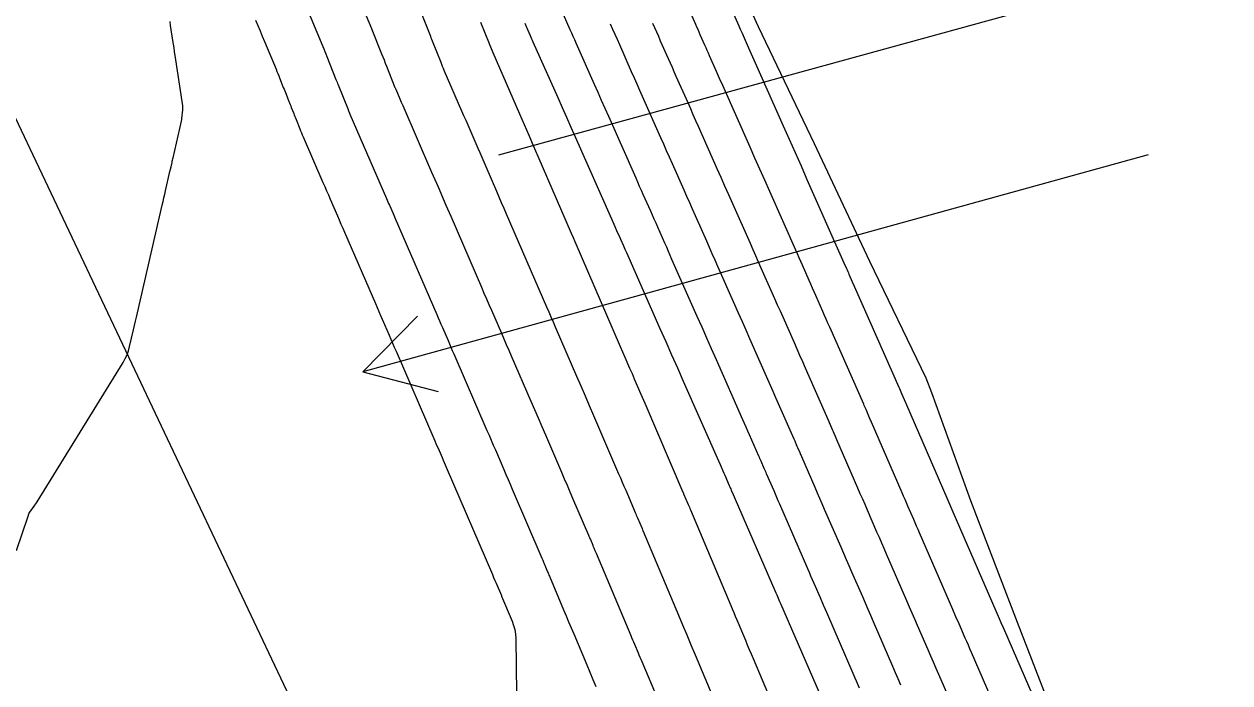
# Model space of a CAD drawing. Extents: x 954385 to 988206, y 1868364 to 1924553.
# Drawn here: x 955170.6 to 955263.4, y 1923728.3 to 1923779 of the extents above; entities that cross this region are included whole.
import ezdxf

# ---------------------------------------------------------------- set-up
doc = ezdxf.new("R2010")
doc.units = 0
for name, color, linetype in [('24', 7, 'Continuous'), ('26', 7, 'Continuous'), ('6', 7, 'Continuous'), ('7', 7, 'Continuous'), ('Default', 7, 'Continuous')]:
    doc.layers.add(name, color=color, linetype=linetype)

msp = doc.modelspace()

# ---------------------------------------------------------------- linework, layer by layer
at = {"layer": '24'}
msp.add_lwpolyline([(955104.005, 1923782.819), (955192.008, 1923824.505), (955192.062, 1923824.519), (955206.476, 1923824.376), (955210.91, 1923815.411), (955214.879, 1923806.226), (955218.944, 1923797.086), (955222.011, 1923790.296), (955222.998, 1923787.942), (955223.908, 1923785.772), (955227.102, 1923778.82), (955231.418, 1923769.799), (955235.654, 1923760.741), (955240.017, 1923751.743), (955240.43, 1923750.611), (955243.447, 1923742.302), (955247.045, 1923732.941), (955250.646, 1923723.582)], dxfattribs=at)
at = {"layer": '26'}
for points in [[(955207.131, 1923768.928), (955310.513, 1923797.351), (955306.298, 1923793.081), (955310.513, 1923797.351), (955304.708, 1923798.866)], [(955257.131, 1923768.928), (955196.647, 1923752.213), (955200.856, 1923756.489), (955196.647, 1923752.213), (955202.455, 1923750.705)]]:
    msp.add_lwpolyline(points, dxfattribs=at)
at = {"layer": '6'}
for points in [[(955195.3, 1923783.503), (955197.32, 1923778.645), (955197.328, 1923778.626), (955197.335, 1923778.607), (955197.343, 1923778.587), (955197.351, 1923778.568), (955198.093, 1923776.711), (955198.188, 1923776.472), (955198.283, 1923776.234), (955198.378, 1923775.996), (955198.473, 1923775.758), (955199.127, 1923774.118), (955199.141, 1923774.082), (955199.156, 1923774.047), (955199.17, 1923774.012), (955199.185, 1923773.977), (955199.501, 1923773.248), (955199.616, 1923772.982), (955199.732, 1923772.716), (955201.951, 1923767.589), (955202.073, 1923767.306), (955202.196, 1923767.023), (955202.318, 1923766.74), (955202.441, 1923766.457), (955203.053, 1923765.042), (955203.421, 1923764.194), (955205.791, 1923758.723), (955205.982, 1923758.282), (955206.173, 1923757.841), (955206.364, 1923757.4), (955206.555, 1923756.959), (955207.319, 1923755.196), (955207.51, 1923754.756), (955207.701, 1923754.315), (955207.892, 1923753.874), (955208.083, 1923753.433), (955209.589, 1923749.955), (955209.869, 1923749.308), (955210.149, 1923748.66), (955210.428, 1923748.012), (955210.707, 1923747.364), (955211.947, 1923744.477), (955212.162, 1923743.976), (955212.377, 1923743.475), (955212.593, 1923742.973), (955212.808, 1923742.472), (955214.024, 1923739.641), (955214.061, 1923739.553), (955214.099, 1923739.465), (955214.136, 1923739.377), (955214.173, 1923739.289), (955214.353, 1923738.861), (955214.374, 1923738.811), (955214.395, 1923738.761), (955214.417, 1923738.71), (955214.438, 1923738.66), (955214.523, 1923738.459), (955214.565, 1923738.358), (955214.607, 1923738.258), (955217.282, 1923731.906), (955217.352, 1923731.739), (955217.422, 1923731.573), (955217.493, 1923731.406), (955217.563, 1923731.24), (955217.843, 1923730.574), (955217.913, 1923730.407), (955217.984, 1923730.241), (955218.054, 1923730.074), (955218.124, 1923729.908), (955219.381, 1923726.921)], [(955215.703, 1923779.011), (955215.879, 1923778.615), (955216.054, 1923778.219), (955216.23, 1923777.823), (955216.405, 1923777.427), (955217.326, 1923775.347), (955217.538, 1923774.869), (955217.75, 1923774.39), (955217.962, 1923773.912), (955218.174, 1923773.433), (955219.576, 1923770.27), (955219.799, 1923769.767), (955220.021, 1923769.265), (955220.244, 1923768.762), (955220.467, 1923768.26), (955221.369, 1923766.224), (955221.586, 1923765.734), (955221.803, 1923765.245), (955222.02, 1923764.756), (955222.236, 1923764.266), (955223.104, 1923762.309), (955223.32, 1923761.819), (955223.537, 1923761.33), (955223.754, 1923760.841), (955223.971, 1923760.351), (955225.276, 1923757.407), (955225.565, 1923756.753), (955225.855, 1923756.099), (955226.143, 1923755.445), (955226.432, 1923754.79), (955227.812, 1923751.655), (955228.02, 1923751.184), (955228.227, 1923750.713), (955228.435, 1923750.242), (955228.642, 1923749.771), (955229.838, 1923747.056), (955229.863, 1923747), (955229.887, 1923746.944), (955229.911, 1923746.889), (955229.936, 1923746.833), (955230.032, 1923746.61), (955230.081, 1923746.498), (955230.129, 1923746.387), (955230.294, 1923746.007), (955230.33, 1923745.925), (955230.366, 1923745.843), (955230.401, 1923745.762), (955230.437, 1923745.68), (955231.459, 1923743.323), (955231.642, 1923742.903), (955231.824, 1923742.483), (955232.006, 1923742.063), (955232.188, 1923741.643), (955233.457, 1923738.722), (955233.664, 1923738.244), (955233.872, 1923737.767), (955234.079, 1923737.289), (955234.286, 1923736.811), (955235.116, 1923734.899), (955235.323, 1923734.421), (955235.531, 1923733.943), (955235.738, 1923733.466), (955235.945, 1923732.988), (955237.441, 1923729.541), (955237.648, 1923729.064), (955237.855, 1923728.588), (955238.061, 1923728.111)]]:
    msp.add_lwpolyline(points, dxfattribs=at)
at = {"layer": '7'}
for points in [[(955222.799, 1923785.204), (955225.609, 1923778.866), (955225.664, 1923778.742), (955225.719, 1923778.617), (955225.857, 1923778.306), (955225.94, 1923778.119), (955226.18, 1923777.576), (955226.254, 1923777.409), (955229.023, 1923771.162), (955229.48, 1923770.13), (955229.937, 1923769.098), (955230.395, 1923768.066), (955230.852, 1923767.034), (955233.497, 1923761.063), (955233.595, 1923760.841), (955233.694, 1923760.619), (955233.891, 1923760.175), (955233.94, 1923760.063), (955233.989, 1923759.952), (955234.038, 1923759.841), (955234.087, 1923759.73), (955234.342, 1923759.152), (955234.493, 1923758.809), (955237.914, 1923751.041), (955237.968, 1923750.919), (955238.021, 1923750.798), (955238.074, 1923750.676), (955238.127, 1923750.554), (955238.431, 1923749.854), (955238.459, 1923749.791), (955238.506, 1923749.681), (955238.513, 1923749.665), (955241.619, 1923742.507), (955241.696, 1923742.329), (955241.773, 1923742.152), (955241.928, 1923741.796), (955242.005, 1923741.619), (955242.082, 1923741.441), (955245.653, 1923733.21), (955245.787, 1923732.902), (955245.954, 1923732.517), (955246.055, 1923732.286), (955249.748, 1923723.776)], [(955190.927, 1923783.613), (955193.562, 1923777.278), (955193.641, 1923777.086), (955193.72, 1923776.894), (955193.798, 1923776.702), (955193.875, 1923776.509), (955194.585, 1923774.73), (955194.627, 1923774.626), (955194.668, 1923774.522), (955194.71, 1923774.418), (955194.751, 1923774.314), (955195.51, 1923772.411), (955195.534, 1923772.35), (955195.541, 1923772.335), (955195.547, 1923772.32), (955195.623, 1923772.145), (955195.658, 1923772.064), (955198.469, 1923765.571), (955198.525, 1923765.441), (955198.582, 1923765.311), (955198.638, 1923765.181), (955198.694, 1923765.05), (955198.976, 1923764.4), (955199.145, 1923764.01), (955202.34, 1923756.635), (955202.45, 1923756.382), (955202.559, 1923756.129), (955202.668, 1923755.877), (955202.778, 1923755.624), (955203.215, 1923754.614), (955203.324, 1923754.361), (955203.434, 1923754.108), (955203.543, 1923753.856), (955203.652, 1923753.603), (955206.209, 1923747.702), (955206.372, 1923747.325), (955206.535, 1923746.948), (955206.697, 1923746.571), (955206.859, 1923746.193), (955207.507, 1923744.684), (955207.67, 1923744.306), (955207.832, 1923743.929), (955207.994, 1923743.551), (955208.156, 1923743.174), (955210.436, 1923737.863), (955210.46, 1923737.808), (955210.484, 1923737.753), (955210.507, 1923737.697), (955210.531, 1923737.642), (955210.625, 1923737.42), (955210.648, 1923737.365), (955210.672, 1923737.309), (955210.695, 1923737.254), (955210.719, 1923737.198), (955210.881, 1923736.812), (955210.916, 1923736.729), (955210.951, 1923736.646), (955210.985, 1923736.564), (955211.02, 1923736.481), (955212.113, 1923733.885), (955212.307, 1923733.425), (955212.501, 1923732.965), (955212.695, 1923732.505), (955212.889, 1923732.045), (955213.902, 1923729.638), (955214.136, 1923729.083), (955214.369, 1923728.528), (955214.603, 1923727.974)], [(955246.141, 1923724.556), (955243.515, 1923730.607), (955243.396, 1923730.881), (955243.277, 1923731.156), (955243.158, 1923731.43), (955243.038, 1923731.705), (955242.562, 1923732.803), (955242.324, 1923733.352), (955242.086, 1923733.901), (955239.516, 1923739.823), (955239.405, 1923740.079), (955239.294, 1923740.335), (955239.183, 1923740.59), (955239.072, 1923740.846), (955238.628, 1923741.869), (955238.516, 1923742.125), (955238.405, 1923742.381), (955238.294, 1923742.636), (955238.183, 1923742.892), (955235.821, 1923748.337), (955235.788, 1923748.412), (955235.755, 1923748.488), (955235.673, 1923748.676), (955235.624, 1923748.79), (955235.397, 1923749.313), (955235.353, 1923749.413), (955235.31, 1923749.513), (955235.266, 1923749.613), (955235.222, 1923749.713), (955232.602, 1923755.661), (955232.47, 1923755.962), (955232.337, 1923756.263), (955232.205, 1923756.563), (955232.072, 1923756.864), (955231.535, 1923758.083), (955231.407, 1923758.376), (955231.278, 1923758.668), (955231.148, 1923758.96), (955231.019, 1923759.252), (955230.501, 1923760.42), (955230.372, 1923760.712), (955230.243, 1923761.004), (955230.113, 1923761.296), (955229.984, 1923761.588), (955227.98, 1923766.111), (955227.603, 1923766.962), (955227.226, 1923767.813), (955226.849, 1923768.665), (955226.472, 1923769.516), (955224.366, 1923774.267), (955224.127, 1923774.806), (955223.889, 1923775.344), (955223.351, 1923776.557), (955223.262, 1923776.758), (955223.173, 1923776.959), (955223.084, 1923777.16), (955222.995, 1923777.361), (955222.639, 1923778.165), (955222.55, 1923778.366), (955222.461, 1923778.568), (955222.372, 1923778.769), (955222.282, 1923778.97), (955220.125, 1923783.834)], [(955188.393, 1923779.304), (955188.564, 1923778.892), (955188.736, 1923778.48), (955188.907, 1923778.068), (955189.078, 1923777.656), (955189.97, 1923775.512), (955190.038, 1923775.347), (955190.106, 1923775.182), (955190.172, 1923775.017), (955190.239, 1923774.852), (955190.53, 1923774.121), (955190.582, 1923773.99), (955190.635, 1923773.859), (955190.687, 1923773.728), (955190.739, 1923773.597), (955190.961, 1923773.041), (955191.007, 1923772.926), (955191.054, 1923772.81), (955191.1, 1923772.694), (955191.146, 1923772.578), (955191.331, 1923772.115), (955191.377, 1923771.999), (955191.423, 1923771.883), (955191.469, 1923771.768), (955191.515, 1923771.652), (955191.799, 1923770.937), (955191.862, 1923770.779), (955191.926, 1923770.622), (955191.992, 1923770.466), (955192.059, 1923770.31), (955193.581, 1923766.799), (955193.72, 1923766.479), (955193.859, 1923766.159), (955193.997, 1923765.839), (955194.136, 1923765.519), (955194.69, 1923764.239), (955194.829, 1923763.919), (955194.967, 1923763.598), (955195.106, 1923763.278), (955195.245, 1923762.958), (955197.617, 1923757.482), (955197.75, 1923757.176), (955197.883, 1923756.87), (955198.015, 1923756.563), (955198.148, 1923756.257), (955198.679, 1923755.031), (955198.812, 1923754.724), (955198.945, 1923754.418), (955199.077, 1923754.111), (955199.21, 1923753.805), (955202.124, 1923747.071), (955202.203, 1923746.887), (955202.283, 1923746.703), (955202.362, 1923746.52), (955202.442, 1923746.336), (955202.76, 1923745.602), (955202.839, 1923745.419), (955202.919, 1923745.235), (955202.998, 1923745.051), (955203.077, 1923744.867), (955206.627, 1923736.598), (955206.723, 1923736.375), (955206.819, 1923736.151), (955206.843, 1923736.095), (955206.867, 1923736.04), (955206.891, 1923735.984), (955206.915, 1923735.928), (955207.318, 1923734.977), (955207.339, 1923734.926), (955208.146, 1923733.01), (955208.265, 1923732.686), (955208.351, 1923732.355), (955208.404, 1923732.017), (955208.425, 1923731.672), (955208.474, 1923727.401)], [(955201.08, 1923779.996), (955201.802, 1923778.186), (955201.85, 1923778.066), (955201.898, 1923777.947), (955201.946, 1923777.827), (955201.993, 1923777.708), (955202.648, 1923776.067), (955202.709, 1923775.914), (955202.772, 1923775.76), (955202.837, 1923775.608), (955202.902, 1923775.456), (955204.261, 1923772.315), (955204.416, 1923771.957), (955204.571, 1923771.599), (955204.726, 1923771.241), (955204.881, 1923770.883), (955205.5, 1923769.451), (955205.655, 1923769.093), (955205.81, 1923768.735), (955205.965, 1923768.377), (955206.12, 1923768.019), (955206.939, 1923766.128), (955207.127, 1923765.693), (955207.316, 1923765.259), (955207.504, 1923764.824), (955207.692, 1923764.39), (955210.796, 1923757.224), (955210.965, 1923756.835), (955211.133, 1923756.447), (955211.301, 1923756.059), (955211.469, 1923755.671), (955213.106, 1923751.891), (955213.435, 1923751.131), (955213.763, 1923750.372), (955214.09, 1923749.612), (955214.417, 1923748.851), (955216.344, 1923744.363), (955216.481, 1923744.045), (955216.618, 1923743.726), (955216.754, 1923743.407), (955216.891, 1923743.089), (955217.625, 1923741.381), (955217.668, 1923741.279), (955217.712, 1923741.177), (955217.755, 1923741.075), (955217.799, 1923740.972), (955218.149, 1923740.142), (955218.194, 1923740.035), (955218.21, 1923739.999), (955220.955, 1923733.483), (955221.277, 1923732.718), (955221.599, 1923731.953), (955221.921, 1923731.188), (955222.243, 1923730.423), (955224.686, 1923724.619)], [(955234.909, 1923727.844), (955232.377, 1923733.678), (955232.134, 1923734.239), (955231.891, 1923734.8), (955231.404, 1923735.922), (955231.282, 1923736.202), (955231.161, 1923736.482), (955231.039, 1923736.763), (955230.917, 1923737.043), (955228.753, 1923742.028), (955228.643, 1923742.281), (955228.533, 1923742.534), (955228.423, 1923742.787), (955228.313, 1923743.04), (955227.745, 1923744.351), (955227.699, 1923744.455), (955227.654, 1923744.559), (955227.609, 1923744.663), (955227.564, 1923744.767), (955227.322, 1923745.323), (955227.278, 1923745.424), (955227.205, 1923745.592), (955227.19, 1923745.626), (955227.176, 1923745.66), (955227.161, 1923745.694), (955227.146, 1923745.727), (955226.423, 1923747.369), (955226.298, 1923747.654), (955226.172, 1923747.939), (955226.047, 1923748.223), (955225.921, 1923748.508), (955223.88, 1923753.144), (955223.512, 1923753.979), (955223.143, 1923754.815), (955222.774, 1923755.65), (955222.404, 1923756.484), (955220.458, 1923760.876), (955220.321, 1923761.185), (955220.184, 1923761.493), (955220.048, 1923761.802), (955219.911, 1923762.11), (955219.365, 1923763.344), (955219.228, 1923763.652), (955219.091, 1923763.961), (955218.955, 1923764.269), (955218.818, 1923764.578), (955218.249, 1923765.861), (955218.109, 1923766.178), (955217.968, 1923766.495), (955217.828, 1923766.811), (955217.688, 1923767.128), (955215.586, 1923771.871), (955215.312, 1923772.488), (955215.039, 1923773.106), (955214.765, 1923773.723), (955214.492, 1923774.341), (955213.079, 1923777.53), (955212.965, 1923777.788), (955212.851, 1923778.045), (955212.737, 1923778.302), (955212.623, 1923778.559), (955212.106, 1923779.726)], [(955169.972, 1923738.456), (955170.885, 1923741.083), (955170.893, 1923741.108), (955170.902, 1923741.135), (955170.909, 1923741.161), (955170.917, 1923741.187), (955170.956, 1923741.333), (955170.958, 1923741.339), (955170.961, 1923741.345), (955170.964, 1923741.351), (955170.968, 1923741.357), (955170.99, 1923741.387), (955170.993, 1923741.389), (955170.996, 1923741.391), (955171.006, 1923741.397), (955171.006, 1923741.399), (955171.35, 1923741.874), (955171.406, 1923741.954), (955171.461, 1923742.035), (955171.515, 1923742.117), (955171.567, 1923742.199), (955178.198, 1923752.943), (955178.36, 1923753.232), (955178.497, 1923753.53), (955178.609, 1923753.839), (955178.696, 1923754.158), (955178.995, 1923755.455), (955179.07, 1923755.779), (955179.144, 1923756.103), (955179.219, 1923756.428), (955179.294, 1923756.752), (955181.209, 1923765.054), (955181.273, 1923765.331), (955181.337, 1923765.607), (955181.4, 1923765.884), (955181.463, 1923766.16), (955181.802, 1923767.643), (955181.882, 1923767.995), (955181.963, 1923768.347), (955181.983, 1923768.435), (955182.003, 1923768.523), (955182.023, 1923768.611), (955182.043, 1923768.699), (955182.682, 1923771.523), (955182.71, 1923771.648), (955182.714, 1923771.666), (955182.717, 1923771.684), (955182.72, 1923771.702), (955182.722, 1923771.72), (955182.79, 1923772.392), (955182.796, 1923772.471), (955182.796, 1923772.549), (955182.792, 1923772.627), (955182.783, 1923772.706), (955182.202, 1923776.579), (955182.158, 1923776.869), (955182.115, 1923777.159), (955182.071, 1923777.449), (955182.028, 1923777.738), (955181.854, 1923778.897), (955181.809, 1923779.187)], [(955205.715, 1923779.152), (955206.37, 1923777.511), (955206.377, 1923777.492), (955206.385, 1923777.472), (955206.394, 1923777.453), (955206.402, 1923777.433), (955206.615, 1923776.942), (955206.672, 1923776.809), (955208.723, 1923772.071), (955209.074, 1923771.259), (955209.425, 1923770.447), (955209.777, 1923769.635), (955210.128, 1923768.823), (955212.698, 1923762.89), (955212.839, 1923762.566), (955212.979, 1923762.241), (955216.475, 1923754.171), (955216.656, 1923753.754), (955216.837, 1923753.336), (955217.198, 1923752.502), (955217.288, 1923752.293), (955217.379, 1923752.084), (955217.469, 1923751.875), (955217.558, 1923751.666), (955217.967, 1923750.714), (955218.163, 1923750.258), (955218.359, 1923749.801), (955221.299, 1923742.955), (955221.313, 1923742.922), (955221.327, 1923742.889), (955221.341, 1923742.857), (955221.355, 1923742.824), (955221.705, 1923741.994), (955221.75, 1923741.889), (955221.794, 1923741.783), (955221.839, 1923741.678), (955221.883, 1923741.572), (955224.978, 1923734.227), (955225.096, 1923733.947), (955225.214, 1923733.666), (955225.332, 1923733.385), (955225.451, 1923733.104), (955226.108, 1923731.542), (955226.257, 1923731.189), (955226.406, 1923730.835), (955226.555, 1923730.481), (955226.704, 1923730.127), (955230.161, 1923721.913)], [(955209.128, 1923779.058), (955209.179, 1923778.938), (955209.229, 1923778.819), (955209.281, 1923778.7), (955209.333, 1923778.582), (955209.543, 1923778.108), (955209.596, 1923777.989), (955209.648, 1923777.871), (955209.701, 1923777.752), (955209.753, 1923777.634), (955211.658, 1923773.334), (955211.992, 1923772.578), (955212.327, 1923771.821), (955212.662, 1923771.065), (955212.997, 1923770.309), (955215.799, 1923763.986), (955215.973, 1923763.593), (955216.267, 1923762.931), (955216.38, 1923762.676), (955216.493, 1923762.421), (955216.719, 1923761.911), (955216.832, 1923761.656), (955216.945, 1923761.401), (955219.532, 1923755.562), (955219.982, 1923754.546), (955220.432, 1923753.53), (955220.88, 1923752.514), (955221.328, 1923751.497), (955224.03, 1923745.361), (955224.161, 1923745.065), (955224.454, 1923744.399), (955224.469, 1923744.364), (955224.515, 1923744.259), (955224.868, 1923743.447), (955224.906, 1923743.361), (955224.943, 1923743.275), (955224.98, 1923743.189), (955225.018, 1923743.102), (955225.167, 1923742.758), (955225.242, 1923742.586), (955225.317, 1923742.413), (955228.378, 1923735.364), (955228.45, 1923735.198), (955228.522, 1923735.032), (955228.738, 1923734.535), (955228.81, 1923734.369), (955232.377, 1923726.147)], [(955218.956, 1923779.073), (955219.107, 1923778.733), (955219.258, 1923778.393), (955219.408, 1923778.054), (955219.559, 1923777.714), (955220.161, 1923776.354), (955220.311, 1923776.014), (955220.462, 1923775.675), (955220.612, 1923775.335), (955220.763, 1923774.995), (955221.671, 1923772.945), (955221.873, 1923772.49), (955222.074, 1923772.035), (955222.276, 1923771.58), (955222.477, 1923771.126), (955223.92, 1923767.87), (955224.217, 1923767.199), (955224.514, 1923766.529), (955224.811, 1923765.859), (955225.108, 1923765.189), (955226.471, 1923762.113), (955226.68, 1923761.64), (955226.89, 1923761.167), (955227.1, 1923760.694), (955227.309, 1923760.221), (955228.147, 1923758.33), (955228.357, 1923757.857), (955228.566, 1923757.383), (955228.775, 1923756.91), (955228.984, 1923756.437), (955229.853, 1923754.462), (955230.068, 1923753.975), (955230.282, 1923753.488), (955230.497, 1923753.001), (955230.711, 1923752.514), (955232.53, 1923748.384), (955232.564, 1923748.306), (955232.598, 1923748.229), (955232.632, 1923748.151), (955232.666, 1923748.073), (955232.817, 1923747.726), (955232.869, 1923747.606), (955232.921, 1923747.487), (955233.025, 1923747.247), (955233.077, 1923747.128), (955233.129, 1923747.008), (955234.748, 1923743.277), (955234.931, 1923742.854), (955235.115, 1923742.432), (955235.298, 1923742.009), (955235.482, 1923741.586), (955236.216, 1923739.896), (955236.399, 1923739.473), (955236.583, 1923739.051), (955236.766, 1923738.628), (955236.95, 1923738.205), (955238.518, 1923734.592), (955238.722, 1923734.12), (955238.927, 1923733.648), (955239.132, 1923733.176), (955239.337, 1923732.704), (955240.156, 1923730.816), (955240.361, 1923730.344), (955240.566, 1923729.872), (955240.77, 1923729.4), (955240.975, 1923728.928), (955242.534, 1923725.335)]]:
    msp.add_lwpolyline(points, dxfattribs=at)
at = {"layer": 'Default'}
msp.add_line((955248.563, 1923605.699), (955113.715, 1923890.377), dxfattribs=at)

doc.saveas('drawing.dxf')
